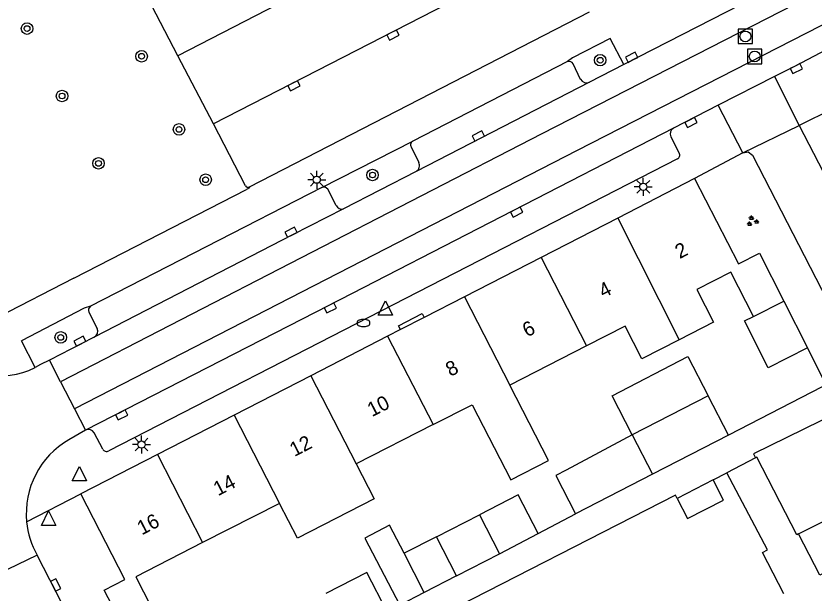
# Model space of a CAD drawing. Extents: x 132994 to 136000, y 393499 to 395512.
# Drawn here: x 134475 to 134530.3, y 394569.7 to 394609.7 of the extents above; entities that cross this region are included whole.
import ezdxf

# ---------------------------------------------------------------- set-up
doc = ezdxf.new("R2010")
doc.units = 0
for name, color, linetype in [('gg-afsc-erfafscheiding', 7, 'Continuous'), ('gg-afsc-muur', 7, 'Continuous'), ('gg-anno-huisnummerreeks BGT', 7, 'Continuous'), ('gg-bbg-bijgebouw', 7, 'Continuous'), ('gg-bbg-gedigitaliseerde bebouwing', 7, 'Continuous'), ('gg-bbg-gedigitaliseerde bijgebouw', 7, 'Continuous'), ('gg-bbg-hoofdgebouw', 7, 'Continuous'), ('gg-bbg-luifel en loopbrug', 7, 'Continuous'), ('gg-bbg-tussenscheiding', 7, 'Continuous'), ('gg-knt-verharding', 7, 'Continuous'), ('gg-knt-verharding nz', 7, 'Continuous'), ('gt-grn-weggrens', 7, 'Continuous'), ('gt-symb-boom', 7, 'Continuous'), ('gt-symb-brandkraan', 7, 'Continuous'), ('gt-symb-groenvak', 7, 'Continuous'), ('gt-symb-kolk', 7, 'Continuous'), ('gt-symb-lichtmast', 7, 'Continuous'), ('gt-symb-rioolschacht', 7, 'Continuous'), ('gt-symb-waterafsluiter', 7, 'Continuous')]:
    doc.layers.add(name, color=color, linetype=linetype)

# ---------------------------------------------------------------- blocks, each defined once
blk = doc.blocks.new('gt0-BR')
at = {"layer": 'gt-symb-brandkraan'}
for centre, radius, start, end in [((-0.244, 0), 0.206, 107.5669, 252.4331), ((0.599, -2.664), 3, 106.892, 107.5669), ((0, -0.691), 0.938, 73.108, 106.892), ((-0.599, -2.664), 3, 72.4331, 73.108), ((0.244, 0), 0.206, 287.567, 72.4331), ((0.599, 2.664), 3, 252.4331, 253.108), ((0, 0.691), 0.938, 253.108, 286.8921), ((-0.599, 2.664), 3, 286.8921, 287.567)]:
    blk.add_arc(centre, radius, start, end, dxfattribs=at)
blk = doc.blocks.new('gt0-BOOM')
at = {"layer": 'gt-symb-boom'}
for radius in [0.4, 0.2]:
    blk.add_circle((0, 0), radius, dxfattribs=at)
blk = doc.blocks.new('gt0-KOLK')
at = {"layer": 'gt-symb-kolk'}
blk.add_lwpolyline([(0, 0), (0.375, 0), (0.375, 0.4), (-0.375, 0.4), (-0.375, 0), (0, 0)], dxfattribs=at)
blk = doc.blocks.new('gt0-LMAST')
at = {"layer": 'gt-symb-lichtmast'}
for p, q in [((-0.005, 0.246), (-0.005, 0.621)), ((-0.182, 0.173), (-0.447, 0.438)), ((0.172, 0.173), (0.437, 0.438)), ((-0.255, -0.004), (-0.63, -0.004)), ((-0.182, -0.181), (-0.447, -0.446)), ((-0.005, -0.254), (-0.005, -0.629)), ((0.437, -0.446), (0.172, -0.181)), ((0.245, -0.004), (0.62, -0.004))]:
    blk.add_line(p, q, dxfattribs=at)
blk.add_circle((-0.005, -0.004), 0.25, dxfattribs=at)
blk = doc.blocks.new('gt0-WAFSL')
at = {"layer": 'gt-symb-waterafsluiter'}
for p, q in [((-0.5, -0.333), (0, 0.667)), ((0, 0.667), (0.5, -0.333)), ((0.5, -0.333), (-0.5, -0.333))]:
    blk.add_line(p, q, dxfattribs=at)
blk = doc.blocks.new('gt0-GRVAK')
at = {"layer": 'gt-symb-groenvak'}
for p, q in [((-0.11, 0.189), (-0.228, 0.24)), ((-0.182, 0.153), (0.088, 0.153)), ((-0.091, 0.211), (-0.156, 0.322)), ((-0.047, 0.214), (-0.047, 0.393)), ((-0.004, 0.211), (0.061, 0.322)), ((0.015, 0.189), (0.133, 0.24)), ((0.262, -0.052), (0.197, 0.059)), ((0.305, -0.049), (0.305, 0.13)), ((0.349, -0.052), (0.414, 0.059)), ((-0.245, -0.228), (-0.363, -0.177)), ((-0.318, -0.264), (-0.047, -0.264)), ((-0.226, -0.206), (-0.291, -0.095)), ((-0.183, -0.203), (-0.183, -0.024)), ((-0.139, -0.206), (-0.074, -0.095)), ((-0.12, -0.228), (-0.002, -0.177)), ((0.243, -0.074), (0.125, -0.023)), ((0.17, -0.11), (0.441, -0.11)), ((0.368, -0.074), (0.486, -0.023))]:
    blk.add_line(p, q, dxfattribs=at)
blk = doc.blocks.new('gt0-RS')
at = {"layer": 'gt-symb-rioolschacht'}
blk.add_lwpolyline([(-0.5, -0.5), (0.5, -0.5), (0.5, 0.5), (-0.5, 0.5)], close=True, dxfattribs=at)
blk.add_circle((0, 0), 0.375, dxfattribs=at)

msp = doc.modelspace()

# ---------------------------------------------------------------- linework, layer by layer
at = {"layer": 'gg-afsc-erfafscheiding'}
for p, q in [((134530.904, 394583.99), (134524.417, 394580.647)), ((134523.351, 394577.532), (134524.307, 394578.029)), ((134511.208, 394573.814), (134513.812, 394575.178))]:
    msp.add_line(p, q, dxfattribs=at)
for points in [[(134531.942, 394582.193), (134526.142, 394579.338), (134526.287, 394579.059)], [(134520.859, 394576.246), (134520.746, 394576.467), (134503.654, 394567.718)]]:
    msp.add_lwpolyline(points, dxfattribs=at)
at = {"layer": 'gg-afsc-muur'}
msp.add_line((134531.198, 394584.14), (134529.894, 394586.698), dxfattribs=at)
at = {"layer": 'gg-bbg-bijgebouw'}
msp.add_line((134528.248, 394589.942), (134529.894, 394586.698), dxfattribs=at)
for points in [[(134529.894, 394586.698), (134527.168, 394585.307), (134525.523, 394588.569), (134526.154, 394588.887)], [(134529.281, 394573.783), (134531.402, 394574.865), (134532.875, 394572.01), (134530.746, 394570.911)]]:
    msp.add_lwpolyline(points, dxfattribs=at)
at = {"layer": 'gg-bbg-gedigitaliseerde bebouwing'}
for p, q in [((134514.571, 394586.834), (134509.241, 394584.109)), ((134503.92, 394581.369), (134498.591, 394578.644)), ((134493.267, 394575.906), (134487.938, 394573.183))]:
    msp.add_line(p, q, dxfattribs=at)
for points in [[(134521.002, 394587.262), (134518.404, 394585.934), (134517.245, 394588.201), (134514.571, 394586.834)], [(134503.92, 394581.369), (134506.626, 394582.753), (134509.306, 394577.539), (134511.925, 394578.885), (134509.241, 394584.109)], [(134498.591, 394578.644), (134499.832, 394576.229), (134494.508, 394573.493), (134493.267, 394575.906)], [(134528.26, 394569.633), (134526.785, 394572.501), (134527.114, 394572.672), (134524.307, 394578.029)], [(134487.938, 394573.183), (134483.304, 394570.814), (134484.88, 394567.73)]]:
    msp.add_lwpolyline(points, dxfattribs=at)
at = {"layer": 'gg-bbg-gedigitaliseerde bijgebouw'}
for p, q in [((134523.008, 394583.376), (134517.743, 394580.658)), ((134524.417, 394580.647), (134523.008, 394583.376)), ((134524.417, 394580.647), (134519.145, 394577.931)), ((134519.145, 394577.931), (134513.812, 394575.178)), ((134523.351, 394577.532), (134520.859, 394576.246)), ((134504.156, 394573.59), (134507.131, 394575.119)), ((134508.524, 394572.408), (134511.208, 394573.814)), ((134505.549, 394570.88), (134504.156, 394573.59)), ((134503.312, 394569.708), (134501.91, 394572.436)), ((134505.549, 394570.88), (134508.524, 394572.408)), ((134503.312, 394569.708), (134501.615, 394568.826))]:
    msp.add_line(p, q, dxfattribs=at)
for points in [[(134517.743, 394580.658), (134513.147, 394578.207), (134512.446, 394577.848), (134513.812, 394575.178)], [(134520.859, 394576.246), (134521.579, 394574.851), (134524.071, 394576.137), (134523.351, 394577.532)], [(134511.208, 394573.814), (134509.82, 394576.5), (134507.131, 394575.119)], [(134501.91, 394572.436), (134500.906, 394574.394), (134499.187, 394573.498), (134501.615, 394568.826)], [(134500.746, 394568.374), (134499.337, 394571.115), (134496.483, 394569.649)]]:
    msp.add_lwpolyline(points, dxfattribs=at)
at = {"layer": 'gg-bbg-hoofdgebouw'}
for p, q in [((134522.06, 394598.45), (134516.737, 394595.713)), ((134516.737, 394595.713), (134511.414, 394592.977)), ((134526.56, 394593.27), (134528.248, 394589.942)), ((134511.414, 394592.977), (134506.09, 394590.24)), ((134506.09, 394590.24), (134503.309, 394588.811)), ((134503.309, 394588.811), (134501.66, 394587.963)), ((134501.66, 394587.963), (134500.767, 394587.504)), ((134500.767, 394587.504), (134495.444, 394584.767)), ((134495.444, 394584.767), (134490.121, 394582.03)), ((134490.121, 394582.03), (134484.798, 394579.294)), ((134484.798, 394579.294), (134479.48, 394576.56)), ((134526.287, 394579.059), (134524.307, 394578.029))]:
    msp.add_line(p, q, dxfattribs=at)
for points in [[(134522.06, 394598.45), (134525.12, 394592.53), (134526.56, 394593.27)], [(134526.154, 394588.887), (134524.568, 394591.956), (134522.221, 394590.756), (134523.379, 394588.491), (134521.002, 394587.262)], [(134529.281, 394573.783), (134529.162, 394573.722), (134526.392, 394579.113), (134526.287, 394579.059)], [(134482.8, 394566.64), (134481.1, 394569.89), (134482.53, 394570.63), (134479.48, 394576.56)]]:
    msp.add_lwpolyline(points, dxfattribs=at)
at = {"layer": 'gg-bbg-luifel en loopbrug'}
for p, q in [((134504.156, 394573.59), (134501.91, 394572.436)), ((134505.549, 394570.88), (134503.312, 394569.708))]:
    msp.add_line(p, q, dxfattribs=at)
msp.add_lwpolyline([(134517.743, 394580.658), (134516.341, 394583.377), (134521.605, 394586.094), (134523.008, 394583.376)], dxfattribs=at)
at = {"layer": 'gg-bbg-tussenscheiding'}
for p, q in [((134516.737, 394595.713), (134521.002, 394587.262)), ((134511.414, 394592.977), (134514.571, 394586.834)), ((134506.09, 394590.24), (134509.241, 394584.109)), ((134526.154, 394588.887), (134528.248, 394589.942)), ((134500.767, 394587.504), (134503.92, 394581.369)), ((134495.444, 394584.767), (134498.591, 394578.644)), ((134490.121, 394582.03), (134493.267, 394575.906)), ((134517.743, 394580.658), (134519.145, 394577.931)), ((134484.798, 394579.294), (134487.938, 394573.183)), ((134507.131, 394575.119), (134508.524, 394572.408)), ((134530.746, 394570.911), (134529.281, 394573.783))]:
    msp.add_line(p, q, dxfattribs=at)
at = {"layer": 'gg-knt-verharding'}
for p, q in [((134486.22, 394606.98), (134483.978, 394611.295)), ((134525.256, 394610.519), (134517.157, 394606.365)), ((134514.742, 394610.011), (134491.172, 394597.859)), ((134488.681, 394602.242), (134486.22, 394606.98)), ((134513.25, 394606.572), (134502.512, 394601.055)), ((134514.159, 394605.341), (134513.639, 394606.412)), ((134517.157, 394606.365), (134514.763, 394605.148)), ((134527.616, 394605.538), (134523.705, 394603.54)), ((134523.705, 394603.54), (134520.604, 394601.956)), ((134531.94, 394603.45), (134529.32, 394602.14)), ((134490.913, 394597.946), (134488.681, 394602.242)), ((134525.4, 394600.25), (134529.32, 394602.14)), ((134529.32, 394602.14), (134534, 394593.02)), ((134496.211, 394597.837), (134502.512, 394601.055)), ((134520.404, 394601.358), (134520.999, 394600.213)), ((134502.394, 394600.649), (134502.927, 394599.572)), ((134520.867, 394599.825), (134481.418, 394579.55)), ((134525.4, 394600.25), (134522.06, 394598.45)), ((134502.739, 394598.953), (134497.703, 394596.362)), ((134478.996, 394591.53), (134490.99, 394597.7)), ((134497.2, 394596.582), (134496.612, 394597.71)), ((134478.996, 394591.53), (134473.302, 394588.601)), ((134480.033, 394589.176), (134480.614, 394588.052)), ((134476.31, 394585.325), (134475.372, 394587.189)), ((134478.08, 394584.347), (134477.309, 394585.846)), ((134478.08, 394584.347), (134479.048, 394582.466)), ((134479.048, 394582.466), (134479.809, 394580.988)), ((134479.809, 394580.988), (134478.645, 394580.321)), ((134481.009, 394579.678), (134480.421, 394580.796)), ((134476.453, 394572.304), (134471.398, 394569.89))]:
    msp.add_line(p, q, dxfattribs=at)
for points in [[(134517.157, 394606.365), (134516.205, 394608.175), (134513.597, 394606.835), (134513.25, 394606.572)], [(134531.189, 394607.388), (134529.032, 394606.262), (134527.616, 394605.538)], [(134525.4, 394600.25), (134525.78, 394600.3), (134526.09, 394600.07), (134533.67, 394585.34)], [(134496.211, 394597.837), (134496.195, 394597.828), (134480.165, 394589.585)], [(134491.172, 394597.859), (134491.198, 394597.808), (134490.99, 394597.7)], [(134480.165, 394589.585), (134479.718, 394589.446), (134475.372, 394587.189)], [(134501.66, 394587.963), (134501.522, 394588.23), (134503.172, 394589.078), (134503.309, 394588.811)], [(134480.422, 394587.436), (134479.51, 394586.991), (134477.356, 394585.871)], [(134477.309, 394585.846), (134476.681, 394585.536), (134476.31, 394585.325)], [(134477.356, 394585.871), (134477.308, 394585.847), (134477.309, 394585.846)], [(134496.161, 394533.94), (134491.069, 394543.819), (134476.453, 394572.304)]]:
    msp.add_lwpolyline(points, dxfattribs=at)
for centre, radius, start, end in [((134513.352, 394606.268), 0.321, 26.6694, 108.6148), ((134514.564, 394605.568), 0.464, 209.2261, 295.3327), ((134520.824, 394601.55), 0.462, 118.4807, 204.5345), ((134502.656, 394600.793), 0.299, 118.7592, 208.8288), ((134520.746, 394600.083), 0.285, 295.2164, 27.2064), ((134502.519, 394599.358), 0.461, 298.5141, 27.6972), ((134491.094, 394598.056), 0.212, 211.2357, 291.6292), ((134496.339, 394597.543), 0.32, 31.3601, 113.493), ((134497.568, 394596.739), 0.4, 203.0439, 289.7093), ((134480.352, 394589.299), 0.342, 123.1201, 201.1062), ((134480.182, 394587.849), 0.477, 300.1524, 25.2243), ((134473.979, 394589.853), 5.093, 216.2988, 297.243), ((134480.015, 394580.575), 0.462, 28.6374, 116.5267), ((134481.633, 394575.195), 5.933, 120.2434, 185.4564), ((134481.271, 394579.798), 0.288, 204.6423, 300.6018), ((134481.64, 394575.199), 5.94, 185.4876, 209.1672)]:
    msp.add_arc(centre, radius, start, end, dxfattribs=at)
at = {"layer": 'gg-knt-verharding nz'}
for p, q in [((134513.013, 394614.755), (134488.681, 394602.242)), ((134514.763, 394605.148), (134502.739, 394598.953))]:
    msp.add_line(p, q, dxfattribs=at)
for points in [[(134515.421, 394622.114), (134515.448, 394622.062), (134486.22, 394606.98)], [(134540.689, 394616.556), (134511.457, 394601.551), (134478.08, 394584.347)], [(134541.716, 394614.652), (134513.912, 394600.392), (134479.048, 394582.466)], [(134520.604, 394601.956), (134496.7, 394589.648), (134479.809, 394580.988)], [(134497.703, 394596.362), (134494.162, 394594.547), (134480.422, 394587.436)]]:
    msp.add_lwpolyline(points, dxfattribs=at)
at = {"layer": 'gt-grn-weggrens'}
for p, q in [((134527.616, 394605.538), (134529.32, 394602.14)), ((134525.4, 394600.25), (134523.705, 394603.54)), ((134475.727, 394574.631), (134479.48, 394576.56))]:
    msp.add_line(p, q, dxfattribs=at)

# ---------------------------------------------------------------- block references
at = {"layer": 'gt-symb-boom'}
for p in [(134475.757, 394608.864), (134483.705, 394606.941), (134515.516, 394606.667), (134478.182, 394604.184), (134486.297, 394601.866), (134480.713, 394599.509), (134488.145, 394598.372), (134499.724, 394598.7), (134478.09, 394587.426)]:
    msp.add_blockref('gt0-BOOM', p, dxfattribs=at)
at = {"layer": 'gt-symb-brandkraan'}
msp.add_blockref('gt0-BR', (134499.091, 394588.427), dxfattribs=at)
at = {"layer": 'gt-symb-groenvak'}
msp.add_blockref('gt0-GRVAK', (134526.064, 394595.492), dxfattribs=at)
at = {"layer": 'gt-symb-kolk'}
for p, rotation in [((134501.047, 394608.592), -152.85031830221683), ((134517.789, 394606.691), 27.142500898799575), ((134529.032, 394606.262), -152.89358748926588), ((134494.176, 394605.069), -152.89358748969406), ((134521.718, 394602.518), -152.77814767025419), ((134507.16, 394601.231), 27.257936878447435), ((134509.633, 394596.301), -152.7781476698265), ((134494.162, 394594.547), 27.131638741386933), ((134496.7, 394589.648), -152.82141117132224), ((134479.51, 394586.991), 27.470994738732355), ((134482.236, 394582.224), -153.01270865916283), ((134477.564, 394570.15), -62.87123394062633)]:
    msp.add_blockref('gt0-KOLK', p, dxfattribs=dict(at, rotation=rotation))
at = {"layer": 'gt-symb-lichtmast'}
for p in [(134495.855, 394598.378), (134518.511, 394597.888), (134483.701, 394579.989)]:
    msp.add_blockref('gt0-LMAST', p, dxfattribs=at)
at = {"layer": 'gt-symb-rioolschacht'}
for p in [(134525.587, 394608.32), (134526.232, 394606.928)]:
    msp.add_blockref('gt0-RS', p, dxfattribs=at)
at = {"layer": 'gt-symb-waterafsluiter'}
for p in [(134500.618, 394589.302), (134479.389, 394577.807), (134477.254, 394574.712)]:
    msp.add_blockref('gt0-WAFSL', p, dxfattribs=at)

# ---------------------------------------------------------------- texts
at = {"layer": 'gg-anno-huisnummerreeks BGT'}
for s, p in [('2', (134521.03, 394592.86)), ('4', (134515.735, 394590.138)), ('6', (134510.444, 394587.418)), ('8', (134505.12, 394584.681)), ('10', (134499.683, 394581.886)), ('12', (134494.298, 394579.117)), ('14', (134489.004, 394576.396)), ('16', (134483.716, 394573.678))]:
    msp.add_text(s, height=1, rotation=27.2, dxfattribs=at).set_placement(p)

doc.saveas('drawing.dxf')
